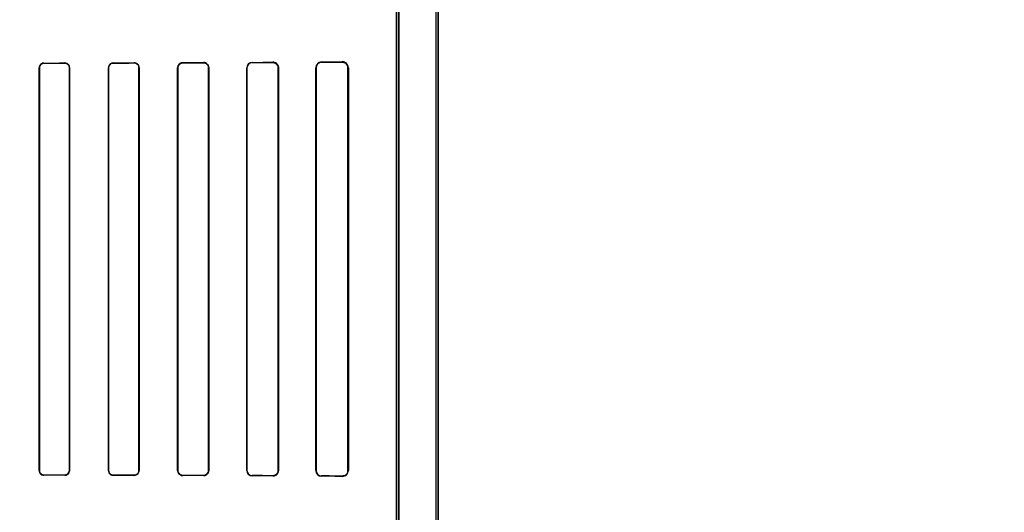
# Model space of a CAD drawing. Header units: millimetres. Extents: x 0 to 297, y 0 to 210.
# Tile 373 of 455: x 242.846 to 243.414, y 158.039 to 158.323. Entities that reach past the tile are written whole.
import ezdxf

# ---------------------------------------------------------------- set-up
doc = ezdxf.new("R2010")
doc.units = ezdxf.units.MM
doc.header["$LTSCALE"] = 16.335
doc.layers.get('0').update_dxf_attribs({"linetype": 'CONTINUOUS'})
for name, color, linetype in [('AXES_REF', 7, 'CONTINUOUS'), ('INTFCLR_1', 7, 'CONTINUOUS'), ('INTFCLR_72935', 7, 'CONTINUOUS')]:
    doc.layers.add(name, color=color, linetype=linetype)

msp = doc.modelspace()

# ---------------------------------------------------------------- linework, layer by layer
at = {"color": 7, "linetype": 'Continuous'}
for radius in [7.756662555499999, 7.756, 7.706331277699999]:
    msp.add_circle((241.4302422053, 154.539298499), radius, dxfattribs=at)
msp.add_arc((241.4302422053, 154.539298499), 7.68, 278.2771290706, 261.7228709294, dxfattribs=at)
at = {"layer": 'AXES_REF', "color": 9, "linetype": 'Continuous'}
msp.add_circle((241.4302422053, 154.539298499), 4.7428614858, dxfattribs=at)
msp.add_arc((241.4302422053, 154.539298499), 7.075609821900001, 94.4118118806, 85.5881881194, dxfattribs=at)
at = {"layer": 'INTFCLR_1', "color": 6, "linetype": 'Continuous'}
for p, q in [((243.0862968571, 159.4753006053), (243.0862968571, 157.3392871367)), ((243.087707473, 159.4752871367), (243.087707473, 157.3392871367)), ((243.063707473, 158.7293596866), (243.063707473, 157.7652145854)), ((243.0651180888, 157.765214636), (243.0651180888, 158.7293596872)), ((242.8577218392, 158.2952871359), (242.8577218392, 158.0632871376)), ((242.857817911, 158.2952871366), (242.857817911, 158.063287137)), ((242.8751486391, 158.063287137), (242.8751486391, 158.2952871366)), ((242.8752478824, 158.0632871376), (242.8752478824, 158.2952871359)), ((242.8976288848, 158.2952871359), (242.8976288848, 158.0632871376)), ((242.8977319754, 158.2952871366), (242.8977319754, 158.063287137)), ((242.9152443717, 158.063287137), (242.9152443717, 158.2952871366)), ((242.915352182, 158.0632871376), (242.915352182, 158.2952871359)), ((242.937509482, 158.2952871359), (242.937509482, 158.0632871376)), ((242.9376231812, 158.2952871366), (242.9376231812, 158.063287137)), ((242.955366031, 158.063287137), (242.955366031, 158.2952871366)), ((242.9554872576, 158.0632871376), (242.9554872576, 158.2952871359)), ((242.9773531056, 158.2952871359), (242.9773531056, 158.0632871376)), ((242.9774842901, 158.2952871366), (242.9774842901, 158.063287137)), ((242.9955236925, 158.063287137), (242.9955236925, 158.2952871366)), ((242.9956687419, 158.0632871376), (242.9956687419, 158.2952871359)), ((243.0171345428, 158.2952871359), (243.0171345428, 158.0632871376)), ((243.0173005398, 158.2952871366), (243.0173005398, 158.063287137)), ((243.0357406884, 158.063287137), (243.0357406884, 158.2952871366)), ((243.0359434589, 158.0632871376), (243.0359434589, 158.2952871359))]:
    msp.add_line(p, q, dxfattribs=at)
at = {"layer": 'INTFCLR_1', "color": 9, "linetype": 'Continuous'}
for p, q in [((242.8577218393, 158.2952871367), (242.8578179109, 158.2952871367)), ((242.8604658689, 158.2979401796), (242.8604658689, 158.2980368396)), ((242.8724658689, 158.298062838), (242.8724658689, 158.297964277)), ((242.875148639, 158.2952871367), (242.8752478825, 158.2952871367)), ((242.8976288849, 158.2952871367), (242.8977319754, 158.2952871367)), ((242.9004658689, 158.2980276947), (242.9004658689, 158.2981316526)), ((242.9124658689, 158.2981650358), (242.9124658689, 158.2980582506)), ((242.9152443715, 158.2952871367), (242.9153521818, 158.2952871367)), ((242.9375094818, 158.2952871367), (242.9376231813, 158.2952871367)), ((242.9404658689, 158.2981386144), (242.9404658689, 158.2982536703)), ((242.9524658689, 158.2982970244), (242.9524658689, 158.2981774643)), ((242.9553660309, 158.2952871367), (242.9554872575, 158.2952871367)), ((242.9773531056, 158.2952871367), (242.97748429, 158.2952871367)), ((242.9804658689, 158.2982806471), (242.9804658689, 158.2984142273)), ((242.9924658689, 158.2984731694), (242.9924658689, 158.2983313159)), ((242.9955236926, 158.2952871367), (242.9956687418, 158.2952871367)), ((243.0171345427, 158.2952871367), (243.0173005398, 158.2952871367)), ((243.0204658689, 158.2984698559), (243.0204658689, 158.2986414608)), ((243.0324658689, 158.2987341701), (243.0324658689, 158.2985409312)), ((243.0357406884, 158.2952871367), (243.035943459, 158.2952871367)), ((242.8578179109, 158.0632871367), (242.8577218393, 158.0632871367)), ((242.8752478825, 158.0632871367), (242.875148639, 158.0632871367)), ((242.8977319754, 158.0632871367), (242.8976288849, 158.0632871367)), ((242.9153521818, 158.0632871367), (242.9152443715, 158.0632871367)), ((242.9376231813, 158.0632871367), (242.9375094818, 158.0632871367)), ((242.9554872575, 158.0632871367), (242.9553660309, 158.0632871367)), ((242.97748429, 158.0632871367), (242.9773531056, 158.0632871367)), ((242.9956687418, 158.0632871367), (242.9955236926, 158.0632871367)), ((243.0173005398, 158.0632871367), (243.0171345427, 158.0632871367)), ((243.035943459, 158.0632871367), (243.0357406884, 158.0632871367)), ((242.8604658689, 158.0605374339), (242.8604658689, 158.0606340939)), ((242.8724658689, 158.0606099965), (242.8724658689, 158.0605114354)), ((242.9004658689, 158.0604426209), (242.9004658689, 158.0605465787)), ((242.9124658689, 158.0605160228), (242.9124658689, 158.0604092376)), ((242.9404658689, 158.0603206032), (242.9404658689, 158.060435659)), ((242.9524658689, 158.0603968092), (242.9524658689, 158.060277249)), ((242.9804658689, 158.0601600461), (242.9804658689, 158.0602936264)), ((242.9924658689, 158.0602429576), (242.9924658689, 158.0601011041)), ((243.0204658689, 158.0599328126), (243.0204658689, 158.0601044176)), ((243.0324658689, 158.0600333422), (243.0324658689, 158.0598401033))]:
    msp.add_line(p, q, dxfattribs=at)
at = {"layer": 'INTFCLR_1', "color": 7, "linetype": 'Continuous'}
for points in [[(242.9934405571, 158.2981756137), (242.9933405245, 158.2982069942), (242.9932382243, 158.2982352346), (242.9931337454, 158.2982601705), (242.9930272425, 158.2982816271), (242.9929187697, 158.2982994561), (242.9928082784, 158.298313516), (242.9926958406, 158.2983236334), (242.992581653, 158.2983296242), (242.9924658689, 158.2983313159)], [(243.0334448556, 158.2983966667), (243.0333486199, 158.2984247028), (243.033249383, 158.2984502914), (243.0331471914, 158.2984732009), (243.0330424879, 158.2984931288), (243.0329349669, 158.2985099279), (243.0328235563, 158.2985234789), (243.0327079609, 158.298533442), (243.0325886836, 158.2985393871), (243.0324658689, 158.2985409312)], [(242.953462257, 158.0604429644), (242.9533597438, 158.0604095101), (242.9532549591, 158.0603794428), (242.9531480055, 158.0603529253), (242.9530390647, 158.060330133), (242.9529281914, 158.0603112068), (242.9528153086, 158.0602962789), (242.9527004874, 158.0602855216), (242.9525839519, 158.0602791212), (242.9524658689, 158.060277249)], [(242.9924658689, 158.0602429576), (242.9925748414, 158.0602444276), (242.9926847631, 158.0602498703), (242.9927954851, 158.0602593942), (242.9929077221, 158.0602732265), (242.993020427, 158.0602914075), (242.9931308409, 158.0603134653), (242.9932379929, 158.0603389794), (242.9933426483, 158.0603679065), (242.9934447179, 158.0604000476)], [(243.0324658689, 158.0600333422), (243.0325885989, 158.0600348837), (243.0327078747, 158.0600408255), (243.0328235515, 158.060050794), (243.032935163, 158.0600643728), (243.0330429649, 158.0600812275), (243.0331479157, 158.0601012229), (243.0332502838, 158.0601241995), (243.0333496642, 158.0601498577), (243.0334460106, 158.060177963)]]:
    msp.add_lwpolyline(points, dxfattribs=at)
at = {"layer": 'INTFCLR_1', "color": 6, "linetype": 'Continuous'}
for centre, radius, start, end in [((242.9404747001, 158.2952871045), 0.0028515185, 90.17744657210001, 179.999356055), ((242.9524772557, 158.2952870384), 0.0030100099, 0.0018567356, 90.21674985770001), ((242.9804803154, 158.2952870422), 0.0031272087, 90.26468270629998, 179.99828353), ((242.980477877, 158.2952870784), 0.0029935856, 90.22983031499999, 179.9988865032), ((242.9924825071, 158.2952869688), 0.0031862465, 0.0030048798, 90.2991913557), ((243.0204892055, 158.2952868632), 0.0033546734, 90.39857707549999, 179.9953427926), ((243.0204834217, 158.2952870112), 0.003182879, 90.31597024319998, 179.9977428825), ((243.0324957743, 158.2952865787), 0.0034477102, 0.009261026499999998, 90.49698611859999), ((242.9804803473, 158.0632872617), 0.0031272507, 180.0022743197, 269.7347356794), ((242.9804779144, 158.0632872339), 0.0029936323, 180.001854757, 269.7694567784), ((242.9924825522, 158.063287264), 0.003186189, 269.6999934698, 359.9977274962), ((243.0204892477, 158.0632874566), 0.003354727, 180.0054474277, 269.600707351), ((243.0204834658, 158.0632873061), 0.0031829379, 180.003043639, 269.6832404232), ((243.0324956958, 158.0632877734), 0.0034477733, 269.5043280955, 359.9894345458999)]:
    msp.add_arc(centre, radius, start, end, dxfattribs=at)
for centre, major_axis, ratio, start_param, end_param in [((242.6464658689, 158.2992871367), (0.4172416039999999, 0), 0.0034906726, -1.0322457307, -0.9983944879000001), ((242.6464658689, 158.2992871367), (0.441241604, 0), 0.0034906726, -1.0644388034, -1.0330623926), ((242.6464658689, 158.2992871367), (0.4172416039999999, 0), 0.0034906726, -0.9162996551, -0.8795209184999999), ((242.6464658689, 158.2992871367), (0.441241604, 0), 0.0034906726, -0.9573995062, -0.9237350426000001), ((242.6464658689, 158.2992871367), (0.4172416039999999, 0), 0.0034906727, -0.7888979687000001, -0.7475038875), ((242.6464658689, 158.2992871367), (0.441241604, 0), 0.0034906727, -0.8415583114, -0.8044638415), ((242.6464658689, 158.2992871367), (0.4172416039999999, 0), 0.0034906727, -0.642674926, -0.5930216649), ((242.6464658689, 158.2992871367), (0.441241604, 0), 0.0034906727, -0.7121557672, -0.6694696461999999), ((242.6464658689, 158.2992871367), (0.4172416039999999, 0), 0.0034906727, -0.4592997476, -0.3894356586), ((242.6464658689, 158.2992871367), (0.441241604, 0), 0.0034906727, -0.5593349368, -0.5057648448), ((242.6464658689, 158.0592871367), (0.441241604, 0), 0.0034906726, 1.0330623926, 1.0644388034), ((242.6464658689, 158.0592871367), (0.4172416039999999, 0), 0.0034906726, 0.9983944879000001, 1.0322457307), ((242.6464658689, 158.0592871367), (0.441241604, 0), 0.0034906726, 0.9237350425, 0.9573995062), ((242.6464658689, 158.0592871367), (0.4172416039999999, 0), 0.0034906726, 0.8795209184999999, 0.9162996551), ((242.6464658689, 158.0592871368), (0.441241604, 0), 0.0034906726, 0.8044638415, 0.8415583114), ((242.6464658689, 158.0592871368), (0.4172416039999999, 0), 0.0034906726, 0.7475038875, 0.7888979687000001), ((242.6464658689, 158.0592871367), (0.441241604, 0), 0.0034906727, 0.6694696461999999, 0.7121557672), ((242.6464658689, 158.0592871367), (0.4172416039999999, 0), 0.0034906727, 0.5930216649, 0.642674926), ((242.6464658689, 158.0592871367), (0.441241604, 0), 0.0034906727, 0.5057648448, 0.5593349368), ((242.6464658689, 158.0592871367), (0.4172416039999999, 0), 0.0034906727, 0.3894356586, 0.4592997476)]:
    msp.add_ellipse(centre, major_axis=major_axis, ratio=ratio, start_param=start_param, end_param=end_param, dxfattribs=at)
for points, knots in [([(242.860465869, 158.2980368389), (242.8599619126, 158.2980357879), (242.8585435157, 158.2976589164), (242.8577218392, 158.2961753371), (242.8577218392, 158.2952871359)], [0, 0, 0, 0, 0.3619971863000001, 1, 1, 1, 1]), ([(242.8604658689, 158.2979401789), (242.8599246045, 158.297939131), (242.8585436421, 158.2975203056), (242.857817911, 158.2960935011), (242.857817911, 158.2952871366)], [0, 0, 0, 0, 0.4016424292, 1, 1, 1, 1]), ([(242.8752478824, 158.2952871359), (242.8752478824, 158.2958805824), (242.8747826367, 158.2973353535), (242.8732873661, 158.2980646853), (242.872465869, 158.2980628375)], [0, 0, 0, 0, 0.4194129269, 1, 1, 1, 1]), ([(242.8751486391, 158.2952871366), (242.8751486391, 158.2958641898), (242.8746950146, 158.2972681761), (242.8732536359, 158.2979659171), (242.872465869, 158.2979642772)], [0, 0, 0, 0, 0.4228048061, 1, 1, 1, 1]), ([(242.9004658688, 158.2981316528), (242.8999272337, 158.2981302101), (242.8984566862, 158.2977226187), (242.8976288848, 158.2961896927), (242.8976288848, 158.2952871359)], [0, 0, 0, 0, 0.3737436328, 1, 1, 1, 1]), ([(242.9004658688, 158.2980276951), (242.8999533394, 158.2980264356), (242.8985377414, 158.297640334), (242.8977319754, 158.2961627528), (242.8977319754, 158.2952871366)], [0, 0, 0, 0, 0.3692194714, 1, 1, 1, 1]), ([(242.915352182, 158.2952871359), (242.915352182, 158.2958814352), (242.9148916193, 158.2973857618), (242.9133379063, 158.2981675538), (242.9124658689, 158.298165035)], [0, 0, 0, 0, 0.4052942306, 1, 1, 1, 1]), ([(242.9152443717, 158.2952871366), (242.9152443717, 158.2958684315), (242.9147915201, 158.2973186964), (242.9132968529, 158.2980604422), (242.9124658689, 158.2980582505)], [0, 0, 0, 0, 0.4115998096, 1, 1, 1, 1]), ([(242.940465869, 158.2982536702), (242.9398721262, 158.2982516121), (242.9383327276, 158.2977927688), (242.937509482, 158.296198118), (242.937509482, 158.2952871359)], [0, 0, 0, 0, 0.3945870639, 1, 1, 1, 1]), ([(242.955366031, 158.2952871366), (242.955366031, 158.295865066), (242.954924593, 158.2973730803), (242.9533599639, 158.2981804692), (242.9524658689, 158.298177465)], [0, 0, 0, 0, 0.392607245, 1, 1, 1, 1]), ([(242.8577218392, 158.0632871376), (242.8577218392, 158.06269398), (242.858187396, 158.0612554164), (242.8596606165, 158.060539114), (242.860465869, 158.0605374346)], [0, 0, 0, 0, 0.4241651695, 1, 1, 1, 1]), ([(242.857817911, 158.063287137), (242.857817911, 158.0627110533), (242.8582711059, 158.0613221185), (242.8596923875, 158.0606355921), (242.8604658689, 158.0606340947)], [0, 0, 0, 0, 0.4268657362, 1, 1, 1, 1]), ([(242.872465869, 158.060511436), (242.8729815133, 158.0605102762), (242.8744202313, 158.0608919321), (242.8752478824, 158.062393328), (242.8752478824, 158.0632871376)], [0, 0, 0, 0, 0.3658474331, 1, 1, 1, 1]), ([(242.872465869, 158.0606099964), (242.8729585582, 158.0606089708), (242.8743448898, 158.0609727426), (242.8751486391, 158.0624209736), (242.8751486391, 158.063287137)], [0, 0, 0, 0, 0.3625779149, 1, 1, 1, 1]), ([(242.8976288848, 158.0632871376), (242.8976288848, 158.0626904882), (242.8980926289, 158.0612065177), (242.8996173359, 158.0604448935), (242.9004658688, 158.0604426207)], [0, 0, 0, 0, 0.4128532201, 1, 1, 1, 1]), ([(242.8977319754, 158.063287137), (242.8977319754, 158.0627062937), (242.8981850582, 158.0612750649), (242.8996538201, 158.0605485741), (242.9004658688, 158.0605465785)], [0, 0, 0, 0, 0.417004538, 1, 1, 1, 1]), ([(242.9124658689, 158.0604092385), (242.9130211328, 158.0604076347), (242.9145184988, 158.0608229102), (242.915352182, 158.0623787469), (242.915352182, 158.0632871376)], [0, 0, 0, 0, 0.3793690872, 1, 1, 1, 1]), ([(242.9124658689, 158.0605160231), (242.9129924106, 158.0605146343), (242.9144319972, 158.0609067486), (242.9152443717, 158.0624052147), (242.9152443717, 158.063287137)], [0, 0, 0, 0, 0.3738418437, 1, 1, 1, 1]), ([(242.937509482, 158.0632871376), (242.937509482, 158.0626951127), (242.9379601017, 158.0611538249), (242.9395531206, 158.0603237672), (242.940465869, 158.0603206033)], [0, 0, 0, 0, 0.3934298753, 1, 1, 1, 1]), ([(242.9376231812, 158.063287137), (242.9376231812, 158.0627047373), (242.9380717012, 158.0612209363), (242.9396008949, 158.0604383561), (242.9404658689, 158.0604356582)], [0, 0, 0, 0, 0.4023826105, 1, 1, 1, 1]), ([(242.9524658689, 158.0603968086), (242.9530455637, 158.0603948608), (242.9545547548, 158.060834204), (242.955366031, 158.0623948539), (242.955366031, 158.063287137)], [0, 0, 0, 0, 0.3938216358, 1, 1, 1, 1])]:
    msp.add_open_spline(points, degree=3, knots=knots, dxfattribs=at)
at = {"layer": 'INTFCLR_1', "color": 7, "linetype": 'Continuous'}
for points, knots in [([(242.9955236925, 158.2952871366), (242.9955238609, 158.29581657), (242.9952481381, 158.2968346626), (242.9941242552, 158.298020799), (242.9930465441, 158.2983215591), (242.9924658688, 158.2983313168)], [0, 0, 0, 0, 0.3351498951, 0.6323603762, 1, 1, 1, 1]), ([(243.0357406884, 158.2952871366), (243.0357404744, 158.2957338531), (243.0355407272, 158.2966762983), (243.0345116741, 158.2980782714), (243.033220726, 158.2985360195), (243.032465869, 158.298540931)], [0, 0, 0, 0, 0.2647708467, 0.5525835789, 1, 1, 1, 1]), ([(242.9524658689, 158.0602772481), (242.9530819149, 158.0602812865), (242.9546548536, 158.060739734), (242.95549365, 158.0623691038), (242.9554872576, 158.0632871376)], [0, 0, 0, 0, 0.4015729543, 1, 1, 1, 1]), ([(242.9554872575, 158.0632871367), (242.9554872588, 158.0627473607), (242.9551514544, 158.0615045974), (242.954105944, 158.0606658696), (242.953462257, 158.0604429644)], [0, 0, 0, 0, 0.4420893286, 1, 1, 1, 1]), ([(242.9924658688, 158.0602429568), (242.993038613, 158.0602508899), (242.9941141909, 158.060548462), (242.9952442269, 158.0617295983), (242.9955263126, 158.062756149), (242.9955236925, 158.063287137)], [0, 0, 0, 0, 0.3625794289, 0.663882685, 1, 1, 1, 1]), ([(243.032465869, 158.0600333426), (243.0329724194, 158.0600372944), (243.0340601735, 158.0602798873), (243.0353798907, 158.0614551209), (243.0357430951, 158.0626667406), (243.0357406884, 158.063287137)], [0, 0, 0, 0, 0.2996435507, 0.6330207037, 1, 1, 1, 1])]:
    msp.add_open_spline(points, degree=3, knots=knots, dxfattribs=at)
at = {"layer": 'INTFCLR_72935', "color": 6, "linetype": 'Continuous'}
for p, q in [((243.0862968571, 159.4753140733), (243.0862968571, 157.3392871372)), ((243.087707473, 157.3392871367), (243.087707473, 159.4752871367)), ((243.063707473, 157.762871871), (243.063707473, 158.7317024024)), ((243.0651180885, 158.7331345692), (243.0651180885, 157.7614397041)), ((242.8577218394, 158.0632871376), (242.8577218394, 158.2952871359)), ((242.8578179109, 158.063287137), (242.8578179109, 158.2952871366)), ((242.8751486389, 158.2952871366), (242.8751486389, 158.063287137)), ((242.8752478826, 158.2952871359), (242.8752478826, 158.0632871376)), ((242.897628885, 158.0632871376), (242.897628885, 158.2952871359)), ((242.8977319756, 158.063287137), (242.8977319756, 158.2952871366)), ((242.9152443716, 158.2952871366), (242.9152443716, 158.063287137)), ((242.9153521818, 158.2952871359), (242.9153521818, 158.0632871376)), ((242.9375094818, 158.0632871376), (242.9375094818, 158.2952871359)), ((242.9376231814, 158.063287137), (242.9376231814, 158.2952871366)), ((242.9553660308, 158.2952871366), (242.9553660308, 158.063287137)), ((242.9554872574, 158.2952871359), (242.9554872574, 158.0632871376)), ((242.9773531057, 158.0632871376), (242.9773531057, 158.2952871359)), ((242.9774842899, 158.063287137), (242.9774842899, 158.2952871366)), ((242.9955236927, 158.2952871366), (242.9955236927, 158.063287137)), ((242.9956687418, 158.2952871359), (242.9956687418, 158.0632871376)), ((243.0171345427, 158.0632871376), (243.0171345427, 158.2952871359)), ((243.0173005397, 158.063287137), (243.0173005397, 158.2952871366)), ((243.0357406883, 158.2952871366), (243.0357406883, 158.063287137)), ((243.035943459, 158.2952871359), (243.035943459, 158.0632871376))]:
    msp.add_line(p, q, dxfattribs=at)
at = {"layer": 'INTFCLR_72935', "color": 9, "linetype": 'Continuous'}
for p, q in [((242.8578179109, 158.2952871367), (242.8577218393, 158.2952871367)), ((242.8604658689, 158.2980368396), (242.8604658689, 158.2979401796)), ((242.8724658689, 158.297964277), (242.8724658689, 158.298062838)), ((242.8752478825, 158.2952871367), (242.875148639, 158.2952871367)), ((242.8977319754, 158.2952871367), (242.8976288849, 158.2952871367)), ((242.9004658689, 158.2981316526), (242.9004658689, 158.2980276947)), ((242.9124658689, 158.2980582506), (242.9124658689, 158.2981650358)), ((242.9153521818, 158.2952871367), (242.9152443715, 158.2952871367)), ((242.9376231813, 158.2952871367), (242.9375094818, 158.2952871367)), ((242.9404658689, 158.2982536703), (242.9404658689, 158.2981386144)), ((242.9524658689, 158.2981774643), (242.9524658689, 158.2982970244)), ((242.9554872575, 158.2952871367), (242.9553660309, 158.2952871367)), ((242.97748429, 158.2952871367), (242.9773531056, 158.2952871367)), ((242.9804658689, 158.2984142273), (242.9804658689, 158.2982806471)), ((242.9924658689, 158.2983313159), (242.9924658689, 158.2984731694)), ((242.9956687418, 158.2952871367), (242.9955236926, 158.2952871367)), ((243.0173005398, 158.2952871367), (243.0171345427, 158.2952871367)), ((243.0204658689, 158.2986414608), (243.0204658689, 158.2984698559)), ((243.0324658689, 158.2985409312), (243.0324658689, 158.2987341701)), ((243.035943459, 158.2952871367), (243.0357406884, 158.2952871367)), ((242.8577218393, 158.0632871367), (242.8578179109, 158.0632871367)), ((242.875148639, 158.0632871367), (242.8752478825, 158.0632871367)), ((242.8976288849, 158.0632871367), (242.8977319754, 158.0632871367)), ((242.9152443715, 158.0632871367), (242.9153521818, 158.0632871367)), ((242.9375094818, 158.0632871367), (242.9376231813, 158.0632871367)), ((242.9553660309, 158.0632871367), (242.9554872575, 158.0632871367)), ((242.9773531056, 158.0632871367), (242.97748429, 158.0632871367)), ((242.9955236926, 158.0632871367), (242.9956687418, 158.0632871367)), ((243.0171345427, 158.0632871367), (243.0173005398, 158.0632871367)), ((243.0357406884, 158.0632871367), (243.035943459, 158.0632871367)), ((242.8604658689, 158.0606340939), (242.8604658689, 158.0605374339)), ((242.8724658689, 158.0605114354), (242.8724658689, 158.0606099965)), ((242.9004658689, 158.0605465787), (242.9004658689, 158.0604426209)), ((242.9124658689, 158.0604092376), (242.9124658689, 158.0605160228)), ((242.9404658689, 158.060435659), (242.9404658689, 158.0603206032)), ((242.9524658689, 158.060277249), (242.9524658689, 158.0603968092)), ((242.9804658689, 158.0602936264), (242.9804658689, 158.0601600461)), ((242.9924658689, 158.0601011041), (242.9924658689, 158.0602429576)), ((243.0204658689, 158.0601044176), (243.0204658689, 158.0599328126)), ((243.0324658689, 158.0598401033), (243.0324658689, 158.0600333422))]:
    msp.add_line(p, q, dxfattribs=at)
at = {"layer": 'INTFCLR_72935', "color": 7, "linetype": 'Continuous'}
for points in [[(242.953462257, 158.2981313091), (242.9533597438, 158.2981647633), (242.9532549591, 158.2981948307), (242.9531480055, 158.2982213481), (242.9530390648, 158.2982441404), (242.9529281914, 158.2982630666), (242.9528153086, 158.2982779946), (242.9527004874, 158.2982887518), (242.9525839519, 158.2982951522), (242.9524658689, 158.2982970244)], [(242.9934593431, 158.2983197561), (242.99336075, 158.2983497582), (242.9932593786, 158.2983770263), (242.9931552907, 158.2984013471), (242.9930490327, 158.2984224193), (242.9929402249, 158.2984401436), (242.9928275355, 158.2984544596), (242.9927105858, 158.2984650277), (242.9925899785, 158.2984713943), (242.9924658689, 158.2984731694)], [(242.9924658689, 158.2983313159), (242.9925748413, 158.2983298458), (242.9926847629, 158.2983244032), (242.9927954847, 158.2983148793), (242.9929077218, 158.298301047), (242.9930204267, 158.298282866), (242.9931308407, 158.2982608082), (242.9932379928, 158.2982352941), (242.9933426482, 158.2982063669), (242.9934447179, 158.2981742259)], [(243.0324658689, 158.2985409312), (243.0325885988, 158.2985393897), (243.0327078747, 158.2985334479), (243.0328235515, 158.2985234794), (243.032935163, 158.2985099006), (243.0330429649, 158.298493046), (243.0331479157, 158.2984730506), (243.0332502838, 158.298450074), (243.0333496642, 158.2984244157), (243.0334460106, 158.2983963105)], [(242.9934405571, 158.0603986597), (242.9933405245, 158.0603672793), (242.9932382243, 158.0603390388), (242.9931337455, 158.060314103), (242.9930272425, 158.0602926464), (242.9929187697, 158.0602748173), (242.9928082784, 158.0602607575), (242.9926958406, 158.0602506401), (242.992581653, 158.0602446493), (242.9924658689, 158.0602429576)], [(242.9924658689, 158.0601011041), (242.9925894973, 158.0601028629), (242.9927097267, 158.0601091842), (242.9928264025, 158.0601196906), (242.9929389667, 158.0601339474), (242.9930477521, 158.060151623), (242.9931539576, 158.0601726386), (242.9932579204, 158.0601968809), (242.993359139, 158.0602240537), (242.993457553, 158.0602539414)], [(243.0334448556, 158.0601776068), (243.0333486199, 158.0601495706), (243.0332493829, 158.0601239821), (243.0331471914, 158.0601010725), (243.0330424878, 158.0600811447), (243.0329349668, 158.0600643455), (243.0328235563, 158.0600507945), (243.0327079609, 158.0600408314), (243.0325886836, 158.0600348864), (243.0324658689, 158.0600333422)]]:
    msp.add_lwpolyline(points, dxfattribs=at)
at = {"layer": 'INTFCLR_72935', "color": 6, "linetype": 'Continuous'}
for centre, radius, start, end in [((242.9804804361, 158.2952869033), 0.003127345, 90.2668834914, 179.9957374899), ((242.9804779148, 158.2952870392), 0.0029936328, 90.23054687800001, 179.998135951), ((243.0204892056, 158.2952868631), 0.0033546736, 90.39857944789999, 179.9953404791), ((243.0204836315, 158.2952867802), 0.0031831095, 90.3197262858, 179.9935859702), ((243.0324957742, 158.2952865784), 0.0034477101, 0.0092645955, 90.4969865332), ((242.952477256, 158.0632872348), 0.0030100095, 269.7832492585, 359.9981493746), ((242.9804804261, 158.0632873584), 0.0031273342, 180.004045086, 269.733298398), ((242.9804778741, 158.0632871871), 0.0029935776, 180.000959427, 269.7702274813), ((243.0204892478, 158.0632874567), 0.0033547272, 180.0054501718, 269.6007044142), ((243.0204834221, 158.0632872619), 0.003182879, 180.002248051, 269.6840208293), ((243.0324957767, 158.0632876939), 0.0034477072, 269.5029715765, 359.9907546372)]:
    msp.add_arc(centre, radius, start, end, dxfattribs=at)
for centre, major_axis, ratio, start_param, end_param in [((242.6464658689, 158.2992871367), (0.4172416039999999, 0), 0.0034906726, -1.0322457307, -0.9983944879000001), ((242.6464658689, 158.2992871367), (0.441241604, 0), 0.0034906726, -1.0644388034, -1.0330623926), ((242.6464658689, 158.2992871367), (0.4172416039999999, 0), 0.0034906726, -0.9162996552, -0.8795209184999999), ((242.6464658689, 158.2992871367), (0.441241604, 0), 0.0034906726, -0.9573995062, -0.9237350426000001), ((242.6464658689, 158.2992871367), (0.4172416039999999, 0), 0.0034906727, -0.7888979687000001, -0.7475038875), ((242.6464658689, 158.2992871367), (0.441241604, 0), 0.0034906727, -0.8415583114, -0.8044638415), ((242.6464658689, 158.2992871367), (0.4172416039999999, 0), 0.0034906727, -0.642674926, -0.5930216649), ((242.6464658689, 158.2992871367), (0.441241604, 0), 0.0034906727, -0.7121557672, -0.6694696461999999), ((242.6464658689, 158.2992871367), (0.4172416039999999, 0), 0.0034906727, -0.4592997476, -0.3894356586), ((242.6464658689, 158.2992871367), (0.441241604, 0), 0.0034906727, -0.5593349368, -0.5057648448), ((242.6464658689, 158.0592871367), (0.441241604, 0), 0.0034906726, 1.0330623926, 1.0644388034), ((242.6464658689, 158.0592871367), (0.4172416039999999, 0), 0.0034906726, 0.9983944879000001, 1.0322457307), ((242.6464658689, 158.0592871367), (0.441241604, 0), 0.0034906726, 0.9237350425, 0.9573995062), ((242.6464658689, 158.0592871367), (0.4172416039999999, 0), 0.0034906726, 0.8795209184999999, 0.9162996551), ((242.6464658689, 158.0592871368), (0.441241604, 0), 0.0034906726, 0.8044638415, 0.8415583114), ((242.6464658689, 158.0592871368), (0.4172416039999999, 0), 0.0034906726, 0.7475038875, 0.7888979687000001), ((242.6464658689, 158.0592871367), (0.441241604, 0), 0.0034906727, 0.6694696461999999, 0.7121557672), ((242.6464658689, 158.0592871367), (0.4172416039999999, 0), 0.0034906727, 0.5930216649, 0.642674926), ((242.6464658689, 158.0592871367), (0.441241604, 0), 0.0034906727, 0.5057648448, 0.5593349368), ((242.6464658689, 158.0592871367), (0.4172416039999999, 0), 0.0034906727, 0.3894356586, 0.4592997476)]:
    msp.add_ellipse(centre, major_axis=major_axis, ratio=ratio, start_param=start_param, end_param=end_param, dxfattribs=at)
for points, knots in [([(242.8604658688, 158.2980368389), (242.8599494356, 158.2980357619), (242.8585280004, 158.2976469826), (242.8577218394, 158.2961640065), (242.8577218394, 158.2952871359)], [0, 0, 0, 0, 0.3706542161, 1, 1, 1, 1]), ([(242.8578179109, 158.2952871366), (242.8578179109, 158.2958667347), (242.8582742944, 158.297256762), (242.8596956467, 158.2979386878), (242.8604658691, 158.2979401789)], [0, 0, 0, 0, 0.4293885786, 1, 1, 1, 1]), ([(242.8752478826, 158.2952871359), (242.8752478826, 158.2958849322), (242.8747786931, 158.2973410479), (242.8732833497, 158.2980646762), (242.8724658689, 158.2980628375)], [0, 0, 0, 0, 0.4223875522, 1, 1, 1, 1]), ([(242.8724658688, 158.2979642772), (242.8729585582, 158.2979653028), (242.8743448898, 158.2976015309), (242.8751486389, 158.2961532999), (242.8751486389, 158.2952871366)], [0, 0, 0, 0, 0.362577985, 1, 1, 1, 1]), ([(242.900465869, 158.2981316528), (242.8999133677, 158.298130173), (242.8984396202, 158.2977088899), (242.897628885, 158.2961769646), (242.897628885, 158.2952871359)], [0, 0, 0, 0, 0.3830625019, 1, 1, 1, 1]), ([(242.8977319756, 158.2952871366), (242.8977319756, 158.2958682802), (242.8981846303, 158.2973000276), (242.8996539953, 158.2980257), (242.900465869, 158.2980276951)], [0, 0, 0, 0, 0.4171825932, 1, 1, 1, 1]), ([(242.9153521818, 158.2952871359), (242.9153521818, 158.2958808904), (242.9148930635, 158.2973856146), (242.9133385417, 158.2981675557), (242.9124658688, 158.298165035)], [0, 0, 0, 0, 0.4048976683, 1, 1, 1, 1]), ([(242.9124658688, 158.2980582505), (242.9130064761, 158.2980596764), (242.9144493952, 158.2976536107), (242.9152443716, 158.2961561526), (242.9152443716, 158.2952871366)], [0, 0, 0, 0, 0.3835127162, 1, 1, 1, 1]), ([(242.9404658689, 158.2982536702), (242.9398626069, 158.2982515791), (242.9383208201, 158.2977835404), (242.9375094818, 158.2961893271), (242.9375094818, 158.2952871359)], [0, 0, 0, 0, 0.4007193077, 1, 1, 1, 1]), ([(242.9376231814, 158.2952871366), (242.9376231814, 158.2958664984), (242.9380676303, 158.2973501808), (242.9395979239, 158.2981359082), (242.9404658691, 158.2981386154)], [0, 0, 0, 0, 0.4003021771, 1, 1, 1, 1]), ([(242.9524658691, 158.298177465), (242.9530528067, 158.2981794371), (242.9545639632, 158.2977332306), (242.9553660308, 158.2961727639), (242.9553660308, 158.2952871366)], [0, 0, 0, 0, 0.3985831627, 1, 1, 1, 1]), ([(242.8577218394, 158.0632871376), (242.8577218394, 158.0626914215), (242.8581894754, 158.0612519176), (242.8596629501, 158.0605391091), (242.8604658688, 158.0605374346)], [0, 0, 0, 0, 0.4259263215, 1, 1, 1, 1]), ([(242.8604658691, 158.0606340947), (242.8599142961, 158.0606351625), (242.8585309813, 158.0610644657), (242.8578179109, 158.0624903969), (242.8578179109, 158.063287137)], [0, 0, 0, 0, 0.4090842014, 1, 1, 1, 1]), ([(242.8724658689, 158.060511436), (242.8729966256, 158.0605102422), (242.874439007, 158.0609066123), (242.8752478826, 158.062407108), (242.8752478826, 158.0632871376)], [0, 0, 0, 0, 0.3762139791, 1, 1, 1, 1]), ([(242.8751486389, 158.063287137), (242.8751486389, 158.0627047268), (242.8746899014, 158.0612992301), (242.8732486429, 158.0606083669), (242.8724658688, 158.0606099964)], [0, 0, 0, 0, 0.4266160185, 1, 1, 1, 1]), ([(242.897628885, 158.0632871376), (242.897628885, 158.0626922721), (242.8980899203, 158.0612081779), (242.8996155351, 158.0604448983), (242.900465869, 158.0604426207)], [0, 0, 0, 0, 0.4116139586, 1, 1, 1, 1]), ([(242.900465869, 158.0605465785), (242.899939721, 158.0605478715), (242.8985209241, 158.0609472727), (242.8977319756, 158.0624239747), (242.8977319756, 158.063287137)], [0, 0, 0, 0, 0.3787123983, 1, 1, 1, 1]), ([(242.9124658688, 158.0604092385), (242.9130334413, 158.0604075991), (242.9145336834, 158.0608352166), (242.9153521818, 158.0623900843), (242.9153521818, 158.0632871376)], [0, 0, 0, 0, 0.3875214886, 1, 1, 1, 1]), ([(242.9152443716, 158.063287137), (242.9152443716, 158.0627055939), (242.9147920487, 158.0612548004), (242.9132967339, 158.0605138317), (242.9124658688, 158.0605160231)], [0, 0, 0, 0, 0.4117378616, 1, 1, 1, 1]), ([(242.9375094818, 158.0632871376), (242.9375094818, 158.0626979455), (242.9379578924, 158.0611576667), (242.9395505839, 158.060323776), (242.9404658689, 158.0603206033)], [0, 0, 0, 0, 0.391624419, 1, 1, 1, 1]), ([(242.9404658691, 158.0604356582), (242.9398973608, 158.0604374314), (242.9384173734, 158.0608752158), (242.9376231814, 158.0624090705), (242.9376231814, 158.063287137)], [0, 0, 0, 0, 0.393004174, 1, 1, 1, 1]), ([(242.9553660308, 158.063287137), (242.9553660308, 158.0627093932), (242.9549240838, 158.0612018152), (242.9533600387, 158.0603938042), (242.9524658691, 158.0603968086)], [0, 0, 0, 0, 0.3925107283, 1, 1, 1, 1])]:
    msp.add_open_spline(points, degree=3, knots=knots, dxfattribs=at)
at = {"layer": 'INTFCLR_72935', "color": 7, "linetype": 'Continuous'}
for points, knots in [([(242.9524658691, 158.2982970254), (242.9530819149, 158.2982929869), (242.9546548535, 158.2978345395), (242.9554936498, 158.2962051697), (242.9554872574, 158.2952871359)], [0, 0, 0, 0, 0.4015729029, 1, 1, 1, 1]), ([(242.9554872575, 158.2952871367), (242.9554872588, 158.2958269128), (242.9551514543, 158.2970696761), (242.9541059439, 158.2979084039), (242.953462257, 158.2981313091)], [0, 0, 0, 0, 0.4420893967, 1, 1, 1, 1]), ([(242.9924658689, 158.29847317), (242.99301003, 158.2984670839), (242.9940330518, 158.2982117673), (242.9952990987, 158.297079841), (242.9956711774, 158.2959387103), (242.9956687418, 158.2952871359)], [0, 0, 0, 0, 0.3291490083, 0.6059013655, 1, 1, 1, 1]), ([(242.992465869, 158.2983313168), (242.9930386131, 158.2983233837), (242.9941141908, 158.2980258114), (242.9952442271, 158.2968446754), (242.9955263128, 158.2958181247), (242.9955236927, 158.2952871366)], [0, 0, 0, 0, 0.3625793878, 0.6638826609, 1, 1, 1, 1]), ([(242.9956687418, 158.2952871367), (242.9956687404, 158.2958031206), (242.9953510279, 158.2971320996), (242.9942171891, 158.2980756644), (242.9934593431, 158.2983197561)], [0, 0, 0, 0, 0.3932296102, 1, 1, 1, 1]), ([(243.0324658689, 158.298540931), (243.0329724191, 158.2985369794), (243.0340601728, 158.2982943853), (243.0353798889, 158.2971191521), (243.035743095, 158.295907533), (243.0357406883, 158.2952871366)], [0, 0, 0, 0, 0.2996434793, 0.6330206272, 1, 1, 1, 1]), ([(242.9956687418, 158.0632871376), (242.9956687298, 158.0627821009), (242.9953982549, 158.0616669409), (242.9941930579, 158.0604014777), (242.9930204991, 158.0601080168), (242.9924658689, 158.0601011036)], [0, 0, 0, 0, 0.3052962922, 0.6646982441, 1, 1, 1, 1]), ([(242.9955236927, 158.063287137), (242.9955238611, 158.0627577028), (242.9952481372, 158.0617396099), (242.994124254, 158.0605534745), (242.9930465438, 158.0602527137), (242.992465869, 158.0602429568)], [0, 0, 0, 0, 0.3351504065, 0.6323606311, 1, 1, 1, 1]), ([(242.993457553, 158.0602539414), (242.9939384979, 158.0604085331), (242.9951079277, 158.0611096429), (242.9956687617, 158.0624800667), (242.9956687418, 158.0632871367)], [0, 0, 0, 0, 0.3849722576, 1, 1, 1, 1]), ([(243.0357406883, 158.063287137), (243.0357404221, 158.0627310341), (243.0354529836, 158.0616482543), (243.0342588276, 158.0603709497), (243.0330934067, 158.0600374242), (243.0324658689, 158.0600333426)], [0, 0, 0, 0, 0.3289555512, 0.6287802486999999, 1, 1, 1, 1])]:
    msp.add_open_spline(points, degree=3, knots=knots, dxfattribs=at)

doc.saveas('drawing.dxf')
